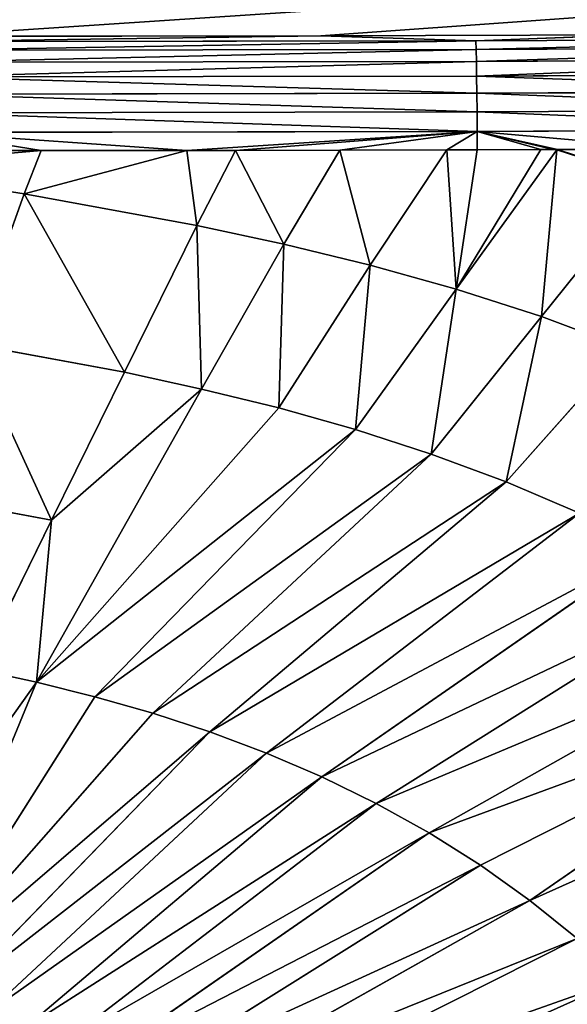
# Model space of a CAD drawing. Extents: x 0 to 605, y 0 to 400.
# Tile 955 of 1056: x 325 to 351, y 227 to 273. Entities that reach past the tile are written whole.
import ezdxf

# ---------------------------------------------------------------- set-up
doc = ezdxf.new("R2010")
doc.units = 0
doc.header["$LTSCALE"] = 25.4
doc.layers.get('0').update_dxf_attribs({"linetype": 'CONTINUOUS'})

# ---------------------------------------------------------------- blocks, each defined once
blk = doc.blocks.new('ATLANTA610_-_S_STL')
at = {"color": 0}
for p, q in [((339.364, 32.444, 127.797), (320.938, 32.345, 127.819)), ((339.364, 32.444, 127.797), (320.938, 32.345, 127.819)), ((321.242, 31.533, 128.061), (339.364, 32.444, 127.797)), ((321.242, 31.533, 128.061), (339.364, 32.444, 127.797)), ((353.896, 32.648, 127.751), (339.364, 32.444, 127.797)), ((353.896, 32.648, 127.751), (339.364, 32.444, 127.797)), ((346.538, 31.714, 128.021), (339.364, 32.444, 127.797)), ((346.538, 31.714, 128.021), (339.364, 32.444, 127.797)), ((353.896, 32.648, 127.751), (346.538, 31.714, 128.021)), ((353.896, 32.648, 127.751), (346.538, 31.714, 128.021)), ((346.538, 31.714, 128.021), (366.278, 32.132, 127.928)), ((346.538, 31.714, 128.021), (366.278, 32.132, 127.928)), ((321.242, 31.533, 128.061), (346.538, 31.714, 128.021)), ((321.242, 31.533, 128.061), (346.538, 31.714, 128.021)), ((346.538, 31.714, 128.021), (346.551, 30.855, 128.426)), ((346.538, 31.714, 128.021), (346.551, 30.855, 128.426)), ((366.306, 31.273, 128.332), (346.551, 30.855, 128.426)), ((366.306, 31.273, 128.332), (346.551, 30.855, 128.426)), ((346.551, 30.855, 128.426), (321.244, 30.675, 128.466)), ((346.551, 30.855, 128.426), (321.244, 30.675, 128.466)), ((346.551, 30.855, 128.426), (346.564, 30.051, 128.977)), ((346.551, 30.855, 128.426), (346.564, 30.051, 128.977)), ((366.332, 30.469, 128.883), (346.564, 30.051, 128.977)), ((366.332, 30.469, 128.883), (346.564, 30.051, 128.977)), ((346.564, 30.051, 128.977), (321.246, 29.87, 129.017)), ((346.564, 30.051, 128.977), (321.246, 29.87, 129.017)), ((346.576, 29.337, 129.661), (346.564, 30.051, 128.977)), ((346.576, 29.337, 129.661), (346.564, 30.051, 128.977)), ((366.358, 29.756, 129.568), (346.576, 29.337, 129.661)), ((366.358, 29.756, 129.568), (346.576, 29.337, 129.661)), ((346.576, 29.337, 129.661), (321.249, 29.157, 129.701)), ((346.576, 29.337, 129.661), (321.249, 29.157, 129.701)), ((346.586, 28.746, 130.453), (346.576, 29.337, 129.661)), ((346.586, 28.746, 130.453), (346.576, 29.337, 129.661)), ((321.25, 28.565, 130.494), (346.586, 28.746, 130.453)), ((321.25, 28.565, 130.494), (346.586, 28.746, 130.453)), ((346.586, 28.746, 130.453), (366.38, 29.165, 130.36)), ((346.586, 28.746, 130.453), (366.38, 29.165, 130.36)), ((346.586, 28.746, 130.453), (346.595, 28.298, 131.32)), ((346.586, 28.746, 130.453), (346.595, 28.298, 131.32)), ((366.398, 28.717, 131.226), (346.595, 28.298, 131.32)), ((366.398, 28.717, 131.226), (346.595, 28.298, 131.32)), ((346.595, 28.298, 131.32), (321.252, 28.117, 131.36)), ((346.595, 28.298, 131.32), (321.252, 28.117, 131.36)), ((346.602, 28.002, 132.223), (346.595, 28.298, 131.32)), ((346.602, 28.002, 132.223), (346.595, 28.298, 131.32)), ((366.413, 28.421, 132.129), (346.602, 28.002, 132.223)), ((366.413, 28.421, 132.129), (346.602, 28.002, 132.223)), ((346.602, 28.002, 132.223), (321.253, 27.821, 132.263)), ((346.602, 28.002, 132.223), (321.253, 27.821, 132.263)), ((321.253, 27.821, 132.263), (333.17, 27.729, 133.101)), ((326.418, 27.696, 133.102), (321.253, 27.821, 132.263)), ((326.418, 27.696, 133.102), (321.253, 27.821, 132.263)), ((321.253, 27.821, 132.263), (333.17, 27.729, 133.101)), ((333.17, 27.729, 133.101), (346.602, 28.002, 132.223)), ((333.17, 27.729, 133.101), (346.602, 28.002, 132.223)), ((335.41, 27.744, 133.096), (346.602, 28.002, 132.223)), ((335.41, 27.744, 133.096), (346.602, 28.002, 132.223)), ((346.602, 28.002, 132.223), (340.244, 27.786, 133.082)), ((346.602, 28.002, 132.223), (340.244, 27.786, 133.082)), ((340.244, 27.786, 133.082), (345.202, 27.842, 133.069)), ((340.244, 27.786, 133.082), (345.202, 27.842, 133.069)), ((345.202, 27.842, 133.069), (341.656, 27.334, 138.409)), ((345.202, 27.842, 133.069), (341.656, 27.334, 138.409)), ((345.202, 27.842, 133.069), (346.602, 28.002, 132.223)), ((345.202, 27.842, 133.069), (346.602, 28.002, 132.223)), ((345.202, 27.842, 133.069), (346.607, 27.861, 133.067)), ((345.202, 27.842, 133.069), (346.607, 27.861, 133.067)), ((345.635, 27.294, 139.525), (350.284, 27.914, 133.079)), ((345.635, 27.294, 139.525), (350.284, 27.914, 133.079)), ((349.541, 27.904, 133.063), (345.635, 27.294, 139.525)), ((349.541, 27.904, 133.063), (345.635, 27.294, 139.525)), ((355.919, 28.019, 133.046), (346.602, 28.002, 132.223)), ((355.919, 28.019, 133.046), (346.602, 28.002, 132.223)), ((350.135, 27.913, 133.063), (346.602, 28.002, 132.223)), ((346.602, 28.002, 132.223), (349.541, 27.904, 133.063)), ((350.322, 27.916, 133.062), (346.602, 28.002, 132.223)), ((350.135, 27.913, 133.063), (346.602, 28.002, 132.223)), ((350.322, 27.916, 133.062), (346.602, 28.002, 132.223)), ((346.607, 27.861, 133.067), (346.602, 28.002, 132.223)), ((346.607, 27.861, 133.067), (346.602, 28.002, 132.223)), ((346.602, 28.002, 132.223), (349.541, 27.904, 133.063)), ((346.607, 27.861, 133.067), (349.541, 27.904, 133.063)), ((346.607, 27.861, 133.067), (349.541, 27.904, 133.063)), ((349.541, 27.904, 133.063), (350.135, 27.913, 133.063)), ((349.541, 27.904, 133.063), (350.135, 27.913, 133.063)), ((349.572, 27.255, 140.795), (350.284, 27.914, 133.079)), ((349.572, 27.255, 140.795), (350.284, 27.914, 133.079)), ((349.572, 27.255, 140.795), (354.648, 27.864, 134.479)), ((349.572, 27.255, 140.795), (354.648, 27.864, 134.479)), ((350.135, 27.913, 133.063), (350.322, 27.916, 133.062)), ((350.135, 27.913, 133.063), (350.284, 27.914, 133.079)), ((350.322, 27.916, 133.062), (350.284, 27.914, 133.079)), ((350.284, 27.914, 133.079), (354.648, 27.864, 134.479)), ((350.284, 27.914, 133.079), (354.648, 27.864, 134.479)), ((350.322, 27.916, 133.062), (355.919, 28.019, 133.046)), ((350.322, 27.916, 133.062), (355.919, 28.019, 133.046)), ((354.648, 27.864, 134.479), (350.322, 27.916, 133.062)), ((354.648, 27.864, 134.479), (350.322, 27.916, 133.062)), ((317.731, 27.603, 133.854), (325.64, 27.51, 135.103)), ((317.731, 27.603, 133.854), (325.64, 27.51, 135.103)), ((317.936, 27.674, 133.097), (326.418, 27.696, 133.102)), ((317.936, 27.674, 133.097), (326.418, 27.696, 133.102)), ((323.147, 26.93, 142.047), (325.64, 27.51, 135.103)), ((323.147, 26.93, 142.047), (325.64, 27.51, 135.103)), ((325.64, 27.51, 135.103), (333.17, 27.729, 133.101)), ((325.64, 27.51, 135.103), (333.17, 27.729, 133.101)), ((326.418, 27.696, 133.102), (325.64, 27.51, 135.103)), ((326.418, 27.696, 133.102), (325.64, 27.51, 135.103)), ((330.273, 26.862, 143.37), (325.64, 27.51, 135.103)), ((325.64, 27.51, 135.103), (333.635, 27.42, 136.571)), ((325.64, 27.51, 135.103), (333.635, 27.42, 136.571)), ((330.273, 26.862, 143.37), (325.64, 27.51, 135.103)), ((326.418, 27.696, 133.102), (333.17, 27.729, 133.101)), ((326.418, 27.696, 133.102), (333.17, 27.729, 133.101)), ((330.273, 26.862, 143.37), (333.635, 27.42, 136.571)), ((330.273, 26.862, 143.37), (333.635, 27.42, 136.571)), ((333.17, 27.729, 133.101), (335.41, 27.744, 133.096)), ((333.17, 27.729, 133.101), (335.41, 27.744, 133.096)), ((333.17, 27.729, 133.101), (333.635, 27.42, 136.571)), ((333.17, 27.729, 133.101), (333.635, 27.42, 136.571)), ((333.635, 27.42, 136.571), (335.41, 27.744, 133.096)), ((333.635, 27.42, 136.571), (335.41, 27.744, 133.096)), ((333.635, 27.42, 136.571), (337.65, 27.376, 137.432)), ((333.851, 26.829, 144.144), (333.635, 27.42, 136.571)), ((333.635, 27.42, 136.571), (337.65, 27.376, 137.432)), ((333.851, 26.829, 144.144), (333.635, 27.42, 136.571)), ((333.851, 26.829, 144.144), (337.65, 27.376, 137.432)), ((333.851, 26.829, 144.144), (337.65, 27.376, 137.432)), ((335.41, 27.744, 133.096), (340.244, 27.786, 133.082)), ((335.41, 27.744, 133.096), (340.244, 27.786, 133.082)), ((337.65, 27.376, 137.432), (337.422, 26.798, 145.021)), ((337.65, 27.376, 137.432), (337.422, 26.798, 145.021)), ((340.244, 27.786, 133.082), (337.65, 27.376, 137.432)), ((340.244, 27.786, 133.082), (337.65, 27.376, 137.432)), ((337.65, 27.376, 137.432), (341.656, 27.334, 138.409)), ((337.65, 27.376, 137.432), (341.656, 27.334, 138.409)), ((323.147, 26.93, 142.047), (330.273, 26.862, 143.37)), ((323.147, 26.93, 142.047), (330.273, 26.862, 143.37)), ((323.147, 26.93, 142.047), (326.898, 26.393, 150.222)), ((323.147, 26.93, 142.047), (326.898, 26.393, 150.222)), ((337.422, 26.798, 145.021), (341.656, 27.334, 138.409)), ((337.422, 26.798, 145.021), (341.656, 27.334, 138.409)), ((340.968, 26.767, 146.022), (341.656, 27.334, 138.409)), ((340.968, 26.767, 146.022), (341.656, 27.334, 138.409)), ((340.968, 26.767, 146.022), (345.635, 27.294, 139.525)), ((340.968, 26.767, 146.022), (345.635, 27.294, 139.525)), ((341.656, 27.334, 138.409), (345.635, 27.294, 139.525)), ((341.656, 27.334, 138.409), (345.635, 27.294, 139.525)), ((344.478, 26.738, 147.161), (345.635, 27.294, 139.525)), ((344.478, 26.738, 147.161), (345.635, 27.294, 139.525)), ((344.478, 26.738, 147.161), (349.572, 27.255, 140.795)), ((344.478, 26.738, 147.161), (349.572, 27.255, 140.795)), ((345.635, 27.294, 139.525), (349.572, 27.255, 140.795)), ((345.635, 27.294, 139.525), (349.572, 27.255, 140.795)), ((347.939, 26.709, 148.449), (349.572, 27.255, 140.795)), ((347.939, 26.709, 148.449), (349.572, 27.255, 140.795)), ((347.939, 26.709, 148.449), (353.456, 27.218, 142.235)), ((347.939, 26.709, 148.449), (353.456, 27.218, 142.235)), ((349.572, 27.255, 140.795), (353.456, 27.218, 142.235)), ((349.572, 27.255, 140.795), (353.456, 27.218, 142.235)), ((320.644, 26.443, 149.05), (326.898, 26.393, 150.222)), ((320.644, 26.443, 149.05), (326.898, 26.393, 150.222)), ((326.214, 25.99, 157.718), (333.851, 26.829, 144.144)), ((326.214, 25.99, 157.718), (333.851, 26.829, 144.144)), ((326.214, 25.99, 157.718), (337.422, 26.798, 145.021)), ((326.214, 25.99, 157.718), (337.422, 26.798, 145.021)), ((326.898, 26.393, 150.222), (330.273, 26.862, 143.37)), ((326.898, 26.393, 150.222), (330.273, 26.862, 143.37)), ((326.898, 26.393, 150.222), (333.851, 26.829, 144.144)), ((326.898, 26.393, 150.222), (333.851, 26.829, 144.144)), ((328.909, 25.974, 158.389), (340.968, 26.767, 146.022)), ((328.909, 25.974, 158.389), (340.968, 26.767, 146.022)), ((330.273, 26.862, 143.37), (333.851, 26.829, 144.144)), ((330.273, 26.862, 143.37), (333.851, 26.829, 144.144)), ((331.586, 25.958, 159.153), (344.478, 26.738, 147.161)), ((331.586, 25.958, 159.153), (344.478, 26.738, 147.161)), ((333.851, 26.829, 144.144), (337.422, 26.798, 145.021)), ((333.851, 26.829, 144.144), (337.422, 26.798, 145.021)), ((334.236, 25.943, 160.021), (347.939, 26.709, 148.449)), ((334.236, 25.943, 160.021), (347.939, 26.709, 148.449)), ((336.849, 25.928, 161.001), (351.341, 26.683, 149.898)), ((336.849, 25.928, 161.001), (351.341, 26.683, 149.898)), ((337.422, 26.798, 145.021), (340.968, 26.767, 146.022)), ((337.422, 26.798, 145.021), (340.968, 26.767, 146.022)), ((339.417, 25.914, 162.102), (354.669, 26.657, 151.514)), ((339.417, 25.914, 162.102), (354.669, 26.657, 151.514)), ((340.968, 26.767, 146.022), (344.478, 26.738, 147.161)), ((340.968, 26.767, 146.022), (344.478, 26.738, 147.161)), ((357.91, 26.634, 153.308), (341.929, 25.901, 163.33)), ((357.91, 26.634, 153.308), (341.929, 25.901, 163.33)), ((344.377, 25.889, 164.691), (361.052, 26.612, 155.285)), ((344.377, 25.889, 164.691), (361.052, 26.612, 155.285)), ((344.478, 26.738, 147.161), (347.939, 26.709, 148.449)), ((344.478, 26.738, 147.161), (347.939, 26.709, 148.449)), ((364.079, 26.592, 157.439), (346.749, 25.878, 166.189)), ((364.079, 26.592, 157.439), (346.749, 25.878, 166.189)), ((347.939, 26.709, 148.449), (351.341, 26.683, 149.898)), ((347.939, 26.709, 148.449), (351.341, 26.683, 149.898)), ((349.035, 25.867, 167.822), (364.079, 26.592, 157.439)), ((349.035, 25.867, 167.822), (364.079, 26.592, 157.439)), ((349.035, 25.867, 167.822), (366.975, 26.574, 159.763)), ((349.035, 25.867, 167.822), (366.975, 26.574, 159.763)), ((316.713, 25.456, 171.062), (326.214, 25.99, 157.718)), ((316.713, 25.456, 171.062), (326.214, 25.99, 157.718)), ((320.346, 25.442, 171.924), (326.214, 25.99, 157.718)), ((320.346, 25.442, 171.924), (326.214, 25.99, 157.718)), ((323.513, 26.007, 157.124), (326.898, 26.393, 150.222)), ((323.513, 26.007, 157.124), (326.898, 26.393, 150.222)), ((323.513, 26.007, 157.124), (326.214, 25.99, 157.718)), ((323.513, 26.007, 157.124), (326.214, 25.99, 157.718)), ((326.898, 26.393, 150.222), (326.214, 25.99, 157.718)), ((326.898, 26.393, 150.222), (326.214, 25.99, 157.718)), ((326.214, 25.99, 157.718), (328.909, 25.974, 158.389)), ((326.214, 25.99, 157.718), (328.909, 25.974, 158.389)), ((320.346, 25.442, 171.924), (328.909, 25.974, 158.389)), ((320.346, 25.442, 171.924), (328.909, 25.974, 158.389)), ((320.346, 25.442, 171.924), (331.586, 25.958, 159.153)), ((320.346, 25.442, 171.924), (331.586, 25.958, 159.153)), ((322.148, 25.436, 172.444), (334.236, 25.943, 160.021)), ((322.148, 25.436, 172.444), (334.236, 25.943, 160.021)), ((323.932, 25.43, 173.033), (336.849, 25.928, 161.001)), ((323.932, 25.43, 173.033), (336.849, 25.928, 161.001)), ((325.691, 25.424, 173.698), (339.417, 25.914, 162.102)), ((325.691, 25.424, 173.698), (339.417, 25.914, 162.102)), ((341.929, 25.901, 163.33), (327.42, 25.418, 174.443)), ((341.929, 25.901, 163.33), (327.42, 25.418, 174.443)), ((328.909, 25.974, 158.389), (331.586, 25.958, 159.153)), ((328.909, 25.974, 158.389), (331.586, 25.958, 159.153)), ((329.112, 25.413, 175.274), (344.377, 25.889, 164.691)), ((329.112, 25.413, 175.274), (344.377, 25.889, 164.691)), ((346.749, 25.878, 166.189), (330.761, 25.408, 176.194)), ((346.749, 25.878, 166.189), (330.761, 25.408, 176.194)), ((331.586, 25.958, 159.153), (334.236, 25.943, 160.021)), ((331.586, 25.958, 159.153), (334.236, 25.943, 160.021)), ((332.359, 25.403, 177.207), (349.035, 25.867, 167.822)), ((332.359, 25.403, 177.207), (349.035, 25.867, 167.822)), ((333.898, 25.399, 178.31), (351.223, 25.858, 169.581)), ((333.898, 25.399, 178.31), (351.223, 25.858, 169.581)), ((334.236, 25.943, 160.021), (336.849, 25.928, 161.001)), ((334.236, 25.943, 160.021), (336.849, 25.928, 161.001)), ((353.3, 25.85, 171.462), (335.372, 25.395, 179.498)), ((353.3, 25.85, 171.462), (335.372, 25.395, 179.498)), ((336.849, 25.928, 161.001), (339.417, 25.914, 162.102)), ((336.849, 25.928, 161.001), (339.417, 25.914, 162.102)), ((341.929, 25.901, 163.33), (339.417, 25.914, 162.102)), ((341.929, 25.901, 163.33), (339.417, 25.914, 162.102)), ((344.377, 25.889, 164.691), (341.929, 25.901, 163.33)), ((344.377, 25.889, 164.691), (341.929, 25.901, 163.33)), ((346.749, 25.878, 166.189), (344.377, 25.889, 164.691)), ((346.749, 25.878, 166.189), (344.377, 25.889, 164.691)), ((346.749, 25.878, 166.189), (349.035, 25.867, 167.822)), ((346.749, 25.878, 166.189), (349.035, 25.867, 167.822)), ((349.035, 25.867, 167.822), (351.223, 25.858, 169.581)), ((349.035, 25.867, 167.822), (351.223, 25.858, 169.581))]:
    blk.add_line(p, q, dxfattribs=at)
mesh = blk.add_polyface(dxfattribs=at)
corners = [(35.797, 103.894, 111.851), (571.006, 106.591, 111.249), (34.388, 106.591, 111.249), (37.928, 100.086, 112.701), (38.654, 98.858, 112.975), (40.127, 96.464, 113.509), (41.904, 93.74, 114.117), (42.395, 93.018, 114.278), (44.76, 89.705, 115.018), (45.369, 88.895, 115.198), (47.226, 86.522, 115.728), (49.041, 84.335, 116.216), (49.785, 83.473, 116.408), (52.433, 80.561, 117.058), (55.193, 77.763, 117.683), (58.096, 75.052, 118.288), (61.14, 72.434, 118.872), (64.319, 69.917, 119.434), (67.637, 67.499, 119.973), (71.141, 65.154, 120.497), (74.846, 62.881, 121.004), (78.763, 60.681, 121.495), (82.902, 58.555, 121.969), (87.283, 56.501, 122.428), (89.174, 55.671, 122.613), (91.934, 54.516, 122.871), (95.55, 53.096, 123.188), (96.878, 52.6, 123.298), (101.611, 50.93, 123.671), (106.635, 49.312, 124.032), (112.571, 47.58, 124.419), (118.867, 45.929, 124.787), (124.857, 44.519, 125.102), (131.222, 43.169, 125.403), (137.992, 41.883, 125.69), (145.207, 40.661, 125.963), (152.995, 39.491, 126.224), (161.346, 38.383, 126.471), (171.208, 37.246, 126.725), (179.751, 36.393, 126.915), (189.849, 35.523, 127.109), (200.64, 34.741, 127.284), (213.516, 33.978, 127.454), (226.998, 33.359, 127.592), (239.742, 32.927, 127.689), (253.158, 32.617, 127.758), (267.527, 32.431, 127.8), (285.141, 32.344, 127.819), (302.697, 32.329, 127.822), (320.938, 32.345, 127.819), (339.364, 32.444, 127.797), (353.896, 32.648, 127.751), (366.557, 32.953, 127.683), (378.727, 33.372, 127.589), (392.694, 34.022, 127.445), (404.119, 34.699, 127.293), (414.802, 35.465, 127.122), (425.484, 36.378, 126.919), (435.255, 37.36, 126.699), (444.241, 38.407, 126.466), (452.534, 39.51, 126.22), (459.554, 40.561, 125.985), (466.93, 41.799, 125.709), (474.123, 43.156, 125.406), (480.586, 44.523, 125.101), (486.816, 45.996, 124.772), (492.209, 47.411, 124.456), (497.473, 48.933, 124.117), (502.377, 50.483, 123.771), (507.695, 52.32, 123.361), (512.783, 54.251, 122.93), (514.295, 54.863, 122.793), (517.255, 56.116, 122.514), (520.424, 57.55, 122.194), (521.364, 57.995, 122.094), (525.177, 59.897, 121.67), (526.134, 60.401, 121.557), (528.665, 61.789, 121.248), (531.464, 63.42, 120.884), (532.358, 63.964, 120.762), (535.52, 65.981, 120.312), (536.527, 66.657, 120.161), (538.712, 68.179, 119.821), (541.316, 70.105, 119.392), (541.756, 70.444, 119.316), (544.642, 72.76, 118.799), (547.245, 75.006, 118.298), (549.952, 77.514, 117.738), (552.726, 80.296, 117.117), (555.195, 82.979, 116.519), (557.842, 86.104, 115.821), (560.273, 89.22, 115.126), (562.482, 92.28, 114.443), (564.617, 95.462, 113.733), (566.874, 99.093, 112.922), (568.575, 102.034, 112.266), (569.1, 102.983, 112.054)]
mesh.append_faces([[corners[k] for k in face] for face in [(0, 1, 2), (1, 95, 96)]], dxfattribs={"vtx0": -1, "color": 0})
mesh.append_faces([[corners[k] for k in face] for face in [(1, 0, 3), (1, 3, 4), (1, 4, 5), (1, 5, 6), (1, 6, 7), (1, 7, 8), (1, 8, 9), (1, 9, 10), (1, 10, 11), (1, 11, 12), (1, 12, 13), (1, 13, 14), (1, 14, 15), (1, 15, 16), (1, 16, 17), (1, 17, 18), (1, 18, 19), (1, 19, 20), (1, 20, 21), (1, 21, 22), (1, 22, 23), (1, 23, 24), (1, 24, 25), (1, 25, 26), (1, 26, 27), (1, 27, 28), (1, 28, 29), (1, 29, 30), (1, 30, 31), (1, 31, 32), (1, 32, 33), (1, 33, 34), (1, 34, 35), (1, 35, 36), (1, 36, 37), (1, 37, 38), (1, 38, 39), (1, 39, 40), (1, 40, 41), (1, 41, 42), (1, 42, 43), (1, 43, 44), (1, 44, 45), (1, 45, 46), (1, 46, 47), (1, 47, 48), (1, 48, 49), (1, 49, 50), (1, 50, 51), (1, 51, 52), (1, 52, 53), (1, 53, 54), (1, 54, 55), (1, 55, 56), (1, 56, 57), (1, 57, 58), (1, 58, 59), (1, 59, 60), (1, 60, 61), (1, 61, 62), (1, 62, 63), (1, 63, 64), (1, 64, 65), (1, 65, 66), (1, 66, 67), (1, 67, 68), (1, 68, 69), (1, 69, 70), (1, 70, 71), (1, 71, 72), (1, 72, 73), (1, 73, 74), (1, 74, 75), (1, 75, 76), (1, 76, 77), (1, 77, 78), (1, 78, 79), (1, 79, 80), (1, 80, 81), (1, 81, 82), (1, 82, 83), (1, 83, 84), (1, 84, 85), (1, 85, 86), (1, 86, 87), (1, 87, 88), (1, 88, 89), (1, 89, 90), (1, 90, 91), (1, 91, 92), (1, 92, 93), (1, 93, 94), (1, 94, 95)]], dxfattribs={"vtx0": -1, "vtx2": -1, "color": 0})
mesh = blk.add_polyface(dxfattribs=at)
corners = [(321.242, 31.533, 128.061), (320.938, 32.345, 127.819), (302.697, 32.329, 127.822), (339.364, 32.444, 127.797)]
mesh.append_faces([[corners[k] for k in face] for face in [(0, 1, 2), (1, 0, 3)]], dxfattribs={"vtx0": -1, "color": 0})
mesh = blk.add_polyface(dxfattribs=at)
corners = [(346.538, 31.714, 128.021), (339.364, 32.444, 127.797), (321.242, 31.533, 128.061)]
mesh.append_faces([[corners[k] for k in face] for face in [(0, 1, 2)]], dxfattribs={"color": 0})
mesh = blk.add_polyface(dxfattribs=at)
corners = [(353.896, 32.648, 127.751), (339.364, 32.444, 127.797), (346.538, 31.714, 128.021)]
mesh.append_faces([[corners[k] for k in face] for face in [(0, 1, 2)]], dxfattribs={"color": 0})
mesh = blk.add_polyface(dxfattribs=at)
corners = [(366.278, 32.132, 127.928), (353.896, 32.648, 127.751), (346.538, 31.714, 128.021)]
mesh.append_faces([[corners[k] for k in face] for face in [(0, 1, 2)]], dxfattribs={"color": 0})
mesh = blk.add_polyface(dxfattribs=at)
corners = [(346.551, 30.855, 128.426), (366.278, 32.132, 127.928), (346.538, 31.714, 128.021), (366.306, 31.273, 128.332)]
mesh.append_faces([[corners[k] for k in face] for face in [(0, 1, 2), (1, 0, 3)]], dxfattribs={"vtx0": -1, "color": 0})
mesh = blk.add_polyface(dxfattribs=at)
corners = [(321.244, 30.675, 128.466), (346.538, 31.714, 128.021), (321.242, 31.533, 128.061), (346.551, 30.855, 128.426)]
mesh.append_faces([[corners[k] for k in face] for face in [(0, 1, 2), (1, 0, 3)]], dxfattribs={"vtx0": -1, "color": 0})
mesh = blk.add_polyface(dxfattribs=at)
corners = [(346.564, 30.051, 128.977), (366.306, 31.273, 128.332), (346.551, 30.855, 128.426), (366.332, 30.469, 128.883)]
mesh.append_faces([[corners[k] for k in face] for face in [(0, 1, 2), (1, 0, 3)]], dxfattribs={"vtx0": -1, "color": 0})
mesh = blk.add_polyface(dxfattribs=at)
corners = [(321.246, 29.87, 129.017), (346.551, 30.855, 128.426), (321.244, 30.675, 128.466), (346.564, 30.051, 128.977)]
mesh.append_faces([[corners[k] for k in face] for face in [(0, 1, 2), (1, 0, 3)]], dxfattribs={"vtx0": -1, "color": 0})
mesh = blk.add_polyface(dxfattribs=at)
corners = [(346.576, 29.337, 129.661), (366.332, 30.469, 128.883), (346.564, 30.051, 128.977), (366.358, 29.756, 129.568)]
mesh.append_faces([[corners[k] for k in face] for face in [(0, 1, 2), (1, 0, 3)]], dxfattribs={"vtx0": -1, "color": 0})
mesh = blk.add_polyface(dxfattribs=at)
corners = [(321.249, 29.157, 129.701), (346.564, 30.051, 128.977), (321.246, 29.87, 129.017), (346.576, 29.337, 129.661)]
mesh.append_faces([[corners[k] for k in face] for face in [(0, 1, 2), (1, 0, 3)]], dxfattribs={"vtx0": -1, "color": 0})
mesh = blk.add_polyface(dxfattribs=at)
corners = [(346.576, 29.337, 129.661), (366.38, 29.165, 130.36), (366.358, 29.756, 129.568), (346.586, 28.746, 130.453)]
mesh.append_faces([[corners[k] for k in face] for face in [(0, 1, 2), (1, 0, 3)]], dxfattribs={"vtx0": -1, "color": 0})
mesh = blk.add_polyface(dxfattribs=at)
corners = [(321.249, 29.157, 129.701), (346.586, 28.746, 130.453), (346.576, 29.337, 129.661), (321.25, 28.565, 130.494)]
mesh.append_faces([[corners[k] for k in face] for face in [(0, 1, 2), (1, 0, 3)]], dxfattribs={"vtx0": -1, "color": 0})
mesh = blk.add_polyface(dxfattribs=at)
corners = [(321.25, 28.565, 130.494), (346.595, 28.298, 131.32), (346.586, 28.746, 130.453), (321.252, 28.117, 131.36)]
mesh.append_faces([[corners[k] for k in face] for face in [(0, 1, 2), (1, 0, 3)]], dxfattribs={"vtx0": -1, "color": 0})
mesh = blk.add_polyface(dxfattribs=at)
corners = [(346.586, 28.746, 130.453), (366.398, 28.717, 131.226), (366.38, 29.165, 130.36), (346.595, 28.298, 131.32)]
mesh.append_faces([[corners[k] for k in face] for face in [(0, 1, 2), (1, 0, 3)]], dxfattribs={"vtx0": -1, "color": 0})
mesh = blk.add_polyface(dxfattribs=at)
corners = [(346.595, 28.298, 131.32), (366.413, 28.421, 132.129), (366.398, 28.717, 131.226), (346.602, 28.002, 132.223)]
mesh.append_faces([[corners[k] for k in face] for face in [(0, 1, 2), (1, 0, 3)]], dxfattribs={"vtx0": -1, "color": 0})
mesh = blk.add_polyface(dxfattribs=at)
corners = [(321.252, 28.117, 131.36), (346.602, 28.002, 132.223), (346.595, 28.298, 131.32), (321.253, 27.821, 132.263)]
mesh.append_faces([[corners[k] for k in face] for face in [(0, 1, 2), (1, 0, 3)]], dxfattribs={"vtx0": -1, "color": 0})
mesh = blk.add_polyface(dxfattribs=at)
corners = [(355.919, 28.019, 133.046), (366.413, 28.421, 132.129), (346.602, 28.002, 132.223)]
mesh.append_faces([[corners[k] for k in face] for face in [(0, 1, 2)]], dxfattribs={"color": 0})
mesh = blk.add_polyface(dxfattribs=at)
corners = [(326.418, 27.696, 133.102), (321.253, 27.821, 132.263), (317.936, 27.674, 133.097)]
mesh.append_faces([[corners[k] for k in face] for face in [(0, 1, 2)]], dxfattribs={"color": 0})
mesh = blk.add_polyface(dxfattribs=at)
corners = [(333.17, 27.729, 133.101), (346.602, 28.002, 132.223), (321.253, 27.821, 132.263)]
mesh.append_faces([[corners[k] for k in face] for face in [(0, 1, 2)]], dxfattribs={"color": 0})
mesh = blk.add_polyface(dxfattribs=at)
corners = [(326.418, 27.696, 133.102), (333.17, 27.729, 133.101), (321.253, 27.821, 132.263)]
mesh.append_faces([[corners[k] for k in face] for face in [(0, 1, 2)]], dxfattribs={"color": 0})
mesh = blk.add_polyface(dxfattribs=at)
corners = [(333.17, 27.729, 133.101), (335.41, 27.744, 133.096), (346.602, 28.002, 132.223)]
mesh.append_faces([[corners[k] for k in face] for face in [(0, 1, 2)]], dxfattribs={"color": 0})
mesh = blk.add_polyface(dxfattribs=at)
corners = [(335.41, 27.744, 133.096), (340.244, 27.786, 133.082), (346.602, 28.002, 132.223)]
mesh.append_faces([[corners[k] for k in face] for face in [(0, 1, 2)]], dxfattribs={"color": 0})
mesh = blk.add_polyface(dxfattribs=at)
corners = [(340.244, 27.786, 133.082), (341.656, 27.334, 138.409), (345.202, 27.842, 133.069), (337.65, 27.376, 137.432)]
mesh.append_faces([[corners[k] for k in face] for face in [(0, 1, 2), (1, 0, 3)]], dxfattribs={"vtx0": -1, "color": 0})
mesh = blk.add_polyface(dxfattribs=at)
corners = [(340.244, 27.786, 133.082), (345.202, 27.842, 133.069), (346.602, 28.002, 132.223)]
mesh.append_faces([[corners[k] for k in face] for face in [(0, 1, 2)]], dxfattribs={"color": 0})
mesh = blk.add_polyface(dxfattribs=at)
corners = [(346.607, 27.861, 133.067), (345.635, 27.294, 139.525), (349.541, 27.904, 133.063), (345.202, 27.842, 133.069), (341.656, 27.334, 138.409)]
mesh.append_faces([[corners[k] for k in face] for face in [(0, 1, 2), (1, 3, 4)]], dxfattribs={"vtx0": -1, "color": 0})
mesh.append_faces([[corners[k] for k in face] for face in [(1, 0, 3)]], dxfattribs={"vtx0": -1, "vtx2": -1, "color": 0})
mesh = blk.add_polyface(dxfattribs=at)
corners = [(345.202, 27.842, 133.069), (346.607, 27.861, 133.067), (346.602, 28.002, 132.223)]
mesh.append_faces([[corners[k] for k in face] for face in [(0, 1, 2)]], dxfattribs={"color": 0})
mesh = blk.add_polyface(dxfattribs=at)
corners = [(349.541, 27.904, 133.063), (350.284, 27.914, 133.079), (350.135, 27.913, 133.063), (345.635, 27.294, 139.525)]
mesh.append_faces([[corners[k] for k in face] for face in [(0, 1, 2), (1, 0, 3)]], dxfattribs={"vtx0": -1, "color": 0})
mesh = blk.add_polyface(dxfattribs=at)
corners = [(349.572, 27.255, 140.795), (350.284, 27.914, 133.079), (345.635, 27.294, 139.525)]
mesh.append_faces([[corners[k] for k in face] for face in [(0, 1, 2)]], dxfattribs={"color": 0})
mesh = blk.add_polyface(dxfattribs=at)
corners = [(350.322, 27.916, 133.062), (355.919, 28.019, 133.046), (346.602, 28.002, 132.223)]
mesh.append_faces([[corners[k] for k in face] for face in [(0, 1, 2)]], dxfattribs={"color": 0})
mesh = blk.add_polyface(dxfattribs=at)
corners = [(349.541, 27.904, 133.063), (350.135, 27.913, 133.063), (346.602, 28.002, 132.223)]
mesh.append_faces([[corners[k] for k in face] for face in [(0, 1, 2)]], dxfattribs={"color": 0})
mesh = blk.add_polyface(dxfattribs=at)
corners = [(350.135, 27.913, 133.063), (350.322, 27.916, 133.062), (346.602, 28.002, 132.223)]
mesh.append_faces([[corners[k] for k in face] for face in [(0, 1, 2)]], dxfattribs={"color": 0})
mesh = blk.add_polyface(dxfattribs=at)
corners = [(346.607, 27.861, 133.067), (349.541, 27.904, 133.063), (346.602, 28.002, 132.223)]
mesh.append_faces([[corners[k] for k in face] for face in [(0, 1, 2)]], dxfattribs={"color": 0})
mesh = blk.add_polyface(dxfattribs=at)
corners = [(349.572, 27.255, 140.795), (354.648, 27.864, 134.479), (350.284, 27.914, 133.079)]
mesh.append_faces([[corners[k] for k in face] for face in [(0, 1, 2)]], dxfattribs={"color": 0})
mesh = blk.add_polyface(dxfattribs=at)
corners = [(353.456, 27.218, 142.235), (354.648, 27.864, 134.479), (349.572, 27.255, 140.795)]
mesh.append_faces([[corners[k] for k in face] for face in [(0, 1, 2)]], dxfattribs={"color": 0})
mesh = blk.add_polyface(dxfattribs=at)
corners = [(354.648, 27.864, 134.479), (350.322, 27.916, 133.062), (350.284, 27.914, 133.079)]
mesh.append_faces([[corners[k] for k in face] for face in [(0, 1, 2)]], dxfattribs={"color": 0})
mesh = blk.add_polyface(dxfattribs=at)
corners = [(354.648, 27.864, 134.479), (355.919, 28.019, 133.046), (350.322, 27.916, 133.062)]
mesh.append_faces([[corners[k] for k in face] for face in [(0, 1, 2)]], dxfattribs={"color": 0})
mesh = blk.add_polyface(dxfattribs=at)
corners = [(317.731, 27.603, 133.854), (326.418, 27.696, 133.102), (317.936, 27.674, 133.097), (325.64, 27.51, 135.103)]
mesh.append_faces([[corners[k] for k in face] for face in [(0, 1, 2), (1, 0, 3)]], dxfattribs={"vtx0": -1, "color": 0})
mesh = blk.add_polyface(dxfattribs=at)
corners = [(323.147, 26.93, 142.047), (325.64, 27.51, 135.103), (317.731, 27.603, 133.854)]
mesh.append_faces([[corners[k] for k in face] for face in [(0, 1, 2)]], dxfattribs={"color": 0})
mesh = blk.add_polyface(dxfattribs=at)
corners = [(330.273, 26.862, 143.37), (325.64, 27.51, 135.103), (323.147, 26.93, 142.047)]
mesh.append_faces([[corners[k] for k in face] for face in [(0, 1, 2)]], dxfattribs={"color": 0})
mesh = blk.add_polyface(dxfattribs=at)
corners = [(325.64, 27.51, 135.103), (333.17, 27.729, 133.101), (326.418, 27.696, 133.102)]
mesh.append_faces([[corners[k] for k in face] for face in [(0, 1, 2)]], dxfattribs={"color": 0})
mesh = blk.add_polyface(dxfattribs=at)
corners = [(333.635, 27.42, 136.571), (333.17, 27.729, 133.101), (325.64, 27.51, 135.103)]
mesh.append_faces([[corners[k] for k in face] for face in [(0, 1, 2)]], dxfattribs={"color": 0})
mesh = blk.add_polyface(dxfattribs=at)
corners = [(330.273, 26.862, 143.37), (333.635, 27.42, 136.571), (325.64, 27.51, 135.103)]
mesh.append_faces([[corners[k] for k in face] for face in [(0, 1, 2)]], dxfattribs={"color": 0})
mesh = blk.add_polyface(dxfattribs=at)
corners = [(333.851, 26.829, 144.144), (333.635, 27.42, 136.571), (330.273, 26.862, 143.37)]
mesh.append_faces([[corners[k] for k in face] for face in [(0, 1, 2)]], dxfattribs={"color": 0})
mesh = blk.add_polyface(dxfattribs=at)
corners = [(333.635, 27.42, 136.571), (335.41, 27.744, 133.096), (333.17, 27.729, 133.101)]
mesh.append_faces([[corners[k] for k in face] for face in [(0, 1, 2)]], dxfattribs={"color": 0})
mesh = blk.add_polyface(dxfattribs=at)
corners = [(335.41, 27.744, 133.096), (337.65, 27.376, 137.432), (340.244, 27.786, 133.082), (333.635, 27.42, 136.571)]
mesh.append_faces([[corners[k] for k in face] for face in [(0, 1, 2), (1, 0, 3)]], dxfattribs={"vtx0": -1, "color": 0})
mesh = blk.add_polyface(dxfattribs=at)
corners = [(333.851, 26.829, 144.144), (337.65, 27.376, 137.432), (333.635, 27.42, 136.571)]
mesh.append_faces([[corners[k] for k in face] for face in [(0, 1, 2)]], dxfattribs={"color": 0})
mesh = blk.add_polyface(dxfattribs=at)
corners = [(337.422, 26.798, 145.021), (337.65, 27.376, 137.432), (333.851, 26.829, 144.144)]
mesh.append_faces([[corners[k] for k in face] for face in [(0, 1, 2)]], dxfattribs={"color": 0})
mesh = blk.add_polyface(dxfattribs=at)
corners = [(337.422, 26.798, 145.021), (341.656, 27.334, 138.409), (337.65, 27.376, 137.432)]
mesh.append_faces([[corners[k] for k in face] for face in [(0, 1, 2)]], dxfattribs={"color": 0})
mesh = blk.add_polyface(dxfattribs=at)
corners = [(326.898, 26.393, 150.222), (323.147, 26.93, 142.047), (320.644, 26.443, 149.05)]
mesh.append_faces([[corners[k] for k in face] for face in [(0, 1, 2)]], dxfattribs={"color": 0})
mesh = blk.add_polyface(dxfattribs=at)
corners = [(326.898, 26.393, 150.222), (330.273, 26.862, 143.37), (323.147, 26.93, 142.047)]
mesh.append_faces([[corners[k] for k in face] for face in [(0, 1, 2)]], dxfattribs={"color": 0})
mesh = blk.add_polyface(dxfattribs=at)
corners = [(340.968, 26.767, 146.022), (341.656, 27.334, 138.409), (337.422, 26.798, 145.021)]
mesh.append_faces([[corners[k] for k in face] for face in [(0, 1, 2)]], dxfattribs={"color": 0})
mesh = blk.add_polyface(dxfattribs=at)
corners = [(340.968, 26.767, 146.022), (345.635, 27.294, 139.525), (341.656, 27.334, 138.409)]
mesh.append_faces([[corners[k] for k in face] for face in [(0, 1, 2)]], dxfattribs={"color": 0})
mesh = blk.add_polyface(dxfattribs=at)
corners = [(344.478, 26.738, 147.161), (345.635, 27.294, 139.525), (340.968, 26.767, 146.022)]
mesh.append_faces([[corners[k] for k in face] for face in [(0, 1, 2)]], dxfattribs={"color": 0})
mesh = blk.add_polyface(dxfattribs=at)
corners = [(344.478, 26.738, 147.161), (349.572, 27.255, 140.795), (345.635, 27.294, 139.525)]
mesh.append_faces([[corners[k] for k in face] for face in [(0, 1, 2)]], dxfattribs={"color": 0})
mesh = blk.add_polyface(dxfattribs=at)
corners = [(347.939, 26.709, 148.449), (349.572, 27.255, 140.795), (344.478, 26.738, 147.161)]
mesh.append_faces([[corners[k] for k in face] for face in [(0, 1, 2)]], dxfattribs={"color": 0})
mesh = blk.add_polyface(dxfattribs=at)
corners = [(347.939, 26.709, 148.449), (353.456, 27.218, 142.235), (349.572, 27.255, 140.795)]
mesh.append_faces([[corners[k] for k in face] for face in [(0, 1, 2)]], dxfattribs={"color": 0})
mesh = blk.add_polyface(dxfattribs=at)
corners = [(351.341, 26.683, 149.898), (353.456, 27.218, 142.235), (347.939, 26.709, 148.449)]
mesh.append_faces([[corners[k] for k in face] for face in [(0, 1, 2)]], dxfattribs={"color": 0})
mesh = blk.add_polyface(dxfattribs=at)
corners = [(323.513, 26.007, 157.124), (326.898, 26.393, 150.222), (320.644, 26.443, 149.05)]
mesh.append_faces([[corners[k] for k in face] for face in [(0, 1, 2)]], dxfattribs={"color": 0})
mesh = blk.add_polyface(dxfattribs=at)
corners = [(326.214, 25.99, 157.718), (333.851, 26.829, 144.144), (326.898, 26.393, 150.222)]
mesh.append_faces([[corners[k] for k in face] for face in [(0, 1, 2)]], dxfattribs={"color": 0})
mesh = blk.add_polyface(dxfattribs=at)
corners = [(326.214, 25.99, 157.718), (337.422, 26.798, 145.021), (333.851, 26.829, 144.144)]
mesh.append_faces([[corners[k] for k in face] for face in [(0, 1, 2)]], dxfattribs={"color": 0})
mesh = blk.add_polyface(dxfattribs=at)
corners = [(326.214, 25.99, 157.718), (340.968, 26.767, 146.022), (337.422, 26.798, 145.021), (328.909, 25.974, 158.389)]
mesh.append_faces([[corners[k] for k in face] for face in [(0, 1, 2), (1, 0, 3)]], dxfattribs={"vtx0": -1, "color": 0})
mesh = blk.add_polyface(dxfattribs=at)
corners = [(326.898, 26.393, 150.222), (333.851, 26.829, 144.144), (330.273, 26.862, 143.37)]
mesh.append_faces([[corners[k] for k in face] for face in [(0, 1, 2)]], dxfattribs={"color": 0})
mesh = blk.add_polyface(dxfattribs=at)
corners = [(328.909, 25.974, 158.389), (344.478, 26.738, 147.161), (340.968, 26.767, 146.022), (331.586, 25.958, 159.153)]
mesh.append_faces([[corners[k] for k in face] for face in [(0, 1, 2), (1, 0, 3)]], dxfattribs={"vtx0": -1, "color": 0})
mesh = blk.add_polyface(dxfattribs=at)
corners = [(331.586, 25.958, 159.153), (347.939, 26.709, 148.449), (344.478, 26.738, 147.161), (334.236, 25.943, 160.021)]
mesh.append_faces([[corners[k] for k in face] for face in [(0, 1, 2), (1, 0, 3)]], dxfattribs={"vtx0": -1, "color": 0})
mesh = blk.add_polyface(dxfattribs=at)
corners = [(334.236, 25.943, 160.021), (351.341, 26.683, 149.898), (347.939, 26.709, 148.449), (336.849, 25.928, 161.001)]
mesh.append_faces([[corners[k] for k in face] for face in [(0, 1, 2), (1, 0, 3)]], dxfattribs={"vtx0": -1, "color": 0})
mesh = blk.add_polyface(dxfattribs=at)
corners = [(336.849, 25.928, 161.001), (354.669, 26.657, 151.514), (351.341, 26.683, 149.898), (339.417, 25.914, 162.102)]
mesh.append_faces([[corners[k] for k in face] for face in [(0, 1, 2), (1, 0, 3)]], dxfattribs={"vtx0": -1, "color": 0})
mesh = blk.add_polyface(dxfattribs=at)
corners = [(339.417, 25.914, 162.102), (357.91, 26.634, 153.308), (354.669, 26.657, 151.514), (341.929, 25.901, 163.33)]
mesh.append_faces([[corners[k] for k in face] for face in [(0, 1, 2), (1, 0, 3)]], dxfattribs={"vtx0": -1, "color": 0})
mesh = blk.add_polyface(dxfattribs=at)
corners = [(341.929, 25.901, 163.33), (361.052, 26.612, 155.285), (357.91, 26.634, 153.308), (344.377, 25.889, 164.691)]
mesh.append_faces([[corners[k] for k in face] for face in [(0, 1, 2), (1, 0, 3)]], dxfattribs={"vtx0": -1, "color": 0})
mesh = blk.add_polyface(dxfattribs=at)
corners = [(344.377, 25.889, 164.691), (364.079, 26.592, 157.439), (361.052, 26.612, 155.285), (346.749, 25.878, 166.189)]
mesh.append_faces([[corners[k] for k in face] for face in [(0, 1, 2), (1, 0, 3)]], dxfattribs={"vtx0": -1, "color": 0})
mesh = blk.add_polyface(dxfattribs=at)
corners = [(349.035, 25.867, 167.822), (364.079, 26.592, 157.439), (346.749, 25.878, 166.189)]
mesh.append_faces([[corners[k] for k in face] for face in [(0, 1, 2)]], dxfattribs={"color": 0})
mesh = blk.add_polyface(dxfattribs=at)
corners = [(349.035, 25.867, 167.822), (366.975, 26.574, 159.763), (364.079, 26.592, 157.439)]
mesh.append_faces([[corners[k] for k in face] for face in [(0, 1, 2)]], dxfattribs={"color": 0})
mesh = blk.add_polyface(dxfattribs=at)
corners = [(351.223, 25.858, 169.581), (366.975, 26.574, 159.763), (349.035, 25.867, 167.822)]
mesh.append_faces([[corners[k] for k in face] for face in [(0, 1, 2)]], dxfattribs={"color": 0})
mesh = blk.add_polyface(dxfattribs=at)
corners = [(316.713, 25.456, 171.062), (326.214, 25.99, 157.718), (323.513, 26.007, 157.124)]
mesh.append_faces([[corners[k] for k in face] for face in [(0, 1, 2)]], dxfattribs={"color": 0})
mesh = blk.add_polyface(dxfattribs=at)
corners = [(320.346, 25.442, 171.924), (326.214, 25.99, 157.718), (316.713, 25.456, 171.062)]
mesh.append_faces([[corners[k] for k in face] for face in [(0, 1, 2)]], dxfattribs={"color": 0})
mesh = blk.add_polyface(dxfattribs=at)
corners = [(320.346, 25.442, 171.924), (328.909, 25.974, 158.389), (326.214, 25.99, 157.718)]
mesh.append_faces([[corners[k] for k in face] for face in [(0, 1, 2)]], dxfattribs={"color": 0})
mesh = blk.add_polyface(dxfattribs=at)
corners = [(326.214, 25.99, 157.718), (326.898, 26.393, 150.222), (323.513, 26.007, 157.124)]
mesh.append_faces([[corners[k] for k in face] for face in [(0, 1, 2)]], dxfattribs={"color": 0})
mesh = blk.add_polyface(dxfattribs=at)
corners = [(320.346, 25.442, 171.924), (331.586, 25.958, 159.153), (328.909, 25.974, 158.389)]
mesh.append_faces([[corners[k] for k in face] for face in [(0, 1, 2)]], dxfattribs={"color": 0})
mesh = blk.add_polyface(dxfattribs=at)
corners = [(320.346, 25.442, 171.924), (334.236, 25.943, 160.021), (331.586, 25.958, 159.153), (322.148, 25.436, 172.444)]
mesh.append_faces([[corners[k] for k in face] for face in [(0, 1, 2), (1, 0, 3)]], dxfattribs={"vtx0": -1, "color": 0})
mesh = blk.add_polyface(dxfattribs=at)
corners = [(322.148, 25.436, 172.444), (336.849, 25.928, 161.001), (334.236, 25.943, 160.021), (323.932, 25.43, 173.033)]
mesh.append_faces([[corners[k] for k in face] for face in [(0, 1, 2), (1, 0, 3)]], dxfattribs={"vtx0": -1, "color": 0})
mesh = blk.add_polyface(dxfattribs=at)
corners = [(323.932, 25.43, 173.033), (339.417, 25.914, 162.102), (336.849, 25.928, 161.001), (325.691, 25.424, 173.698)]
mesh.append_faces([[corners[k] for k in face] for face in [(0, 1, 2), (1, 0, 3)]], dxfattribs={"vtx0": -1, "color": 0})
mesh = blk.add_polyface(dxfattribs=at)
corners = [(325.691, 25.424, 173.698), (341.929, 25.901, 163.33), (339.417, 25.914, 162.102), (327.42, 25.418, 174.443)]
mesh.append_faces([[corners[k] for k in face] for face in [(0, 1, 2), (1, 0, 3)]], dxfattribs={"vtx0": -1, "color": 0})
mesh = blk.add_polyface(dxfattribs=at)
corners = [(327.42, 25.418, 174.443), (344.377, 25.889, 164.691), (341.929, 25.901, 163.33), (329.112, 25.413, 175.274)]
mesh.append_faces([[corners[k] for k in face] for face in [(0, 1, 2), (1, 0, 3)]], dxfattribs={"vtx0": -1, "color": 0})
mesh = blk.add_polyface(dxfattribs=at)
corners = [(329.112, 25.413, 175.274), (346.749, 25.878, 166.189), (344.377, 25.889, 164.691), (330.761, 25.408, 176.194)]
mesh.append_faces([[corners[k] for k in face] for face in [(0, 1, 2), (1, 0, 3)]], dxfattribs={"vtx0": -1, "color": 0})
mesh = blk.add_polyface(dxfattribs=at)
corners = [(330.761, 25.408, 176.194), (349.035, 25.867, 167.822), (346.749, 25.878, 166.189), (332.359, 25.403, 177.207)]
mesh.append_faces([[corners[k] for k in face] for face in [(0, 1, 2), (1, 0, 3)]], dxfattribs={"vtx0": -1, "color": 0})
mesh = blk.add_polyface(dxfattribs=at)
corners = [(332.359, 25.403, 177.207), (351.223, 25.858, 169.581), (349.035, 25.867, 167.822), (333.898, 25.399, 178.31)]
mesh.append_faces([[corners[k] for k in face] for face in [(0, 1, 2), (1, 0, 3)]], dxfattribs={"vtx0": -1, "color": 0})
mesh = blk.add_polyface(dxfattribs=at)
corners = [(333.898, 25.399, 178.31), (353.3, 25.85, 171.462), (351.223, 25.858, 169.581), (335.372, 25.395, 179.498)]
mesh.append_faces([[corners[k] for k in face] for face in [(0, 1, 2), (1, 0, 3)]], dxfattribs={"vtx0": -1, "color": 0})
mesh = blk.add_polyface(dxfattribs=at)
corners = [(335.372, 25.395, 179.498), (355.254, 25.842, 173.457), (353.3, 25.85, 171.462), (336.771, 25.392, 180.767)]
mesh.append_faces([[corners[k] for k in face] for face in [(0, 1, 2), (1, 0, 3)]], dxfattribs={"vtx0": -1, "color": 0})

msp = doc.modelspace()

# ---------------------------------------------------------------- block references
at = {"color": 254, "extrusion": (0, -1, 5.55112e-17)}
msp.add_blockref('ATLANTA610_-_S_STL', (-0.269, -0.066, -399.883), dxfattribs=at)

doc.saveas('drawing.dxf')
